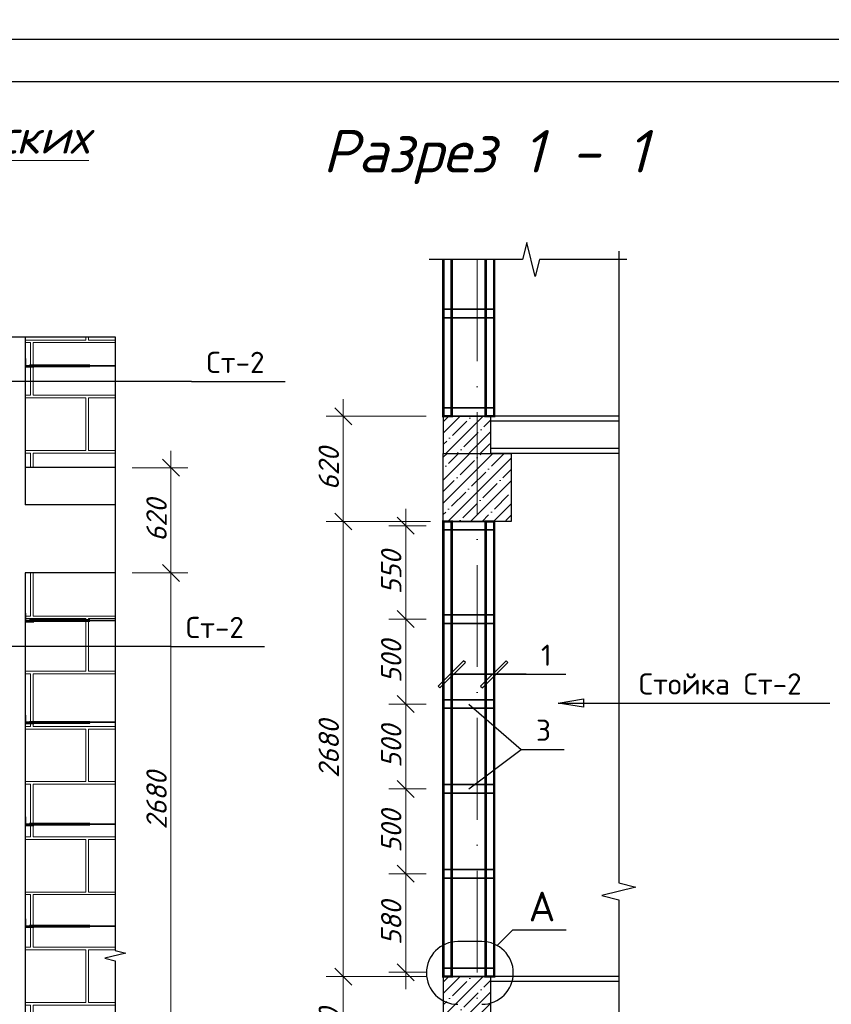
# Model space of a CAD drawing. Header units: millimetres. Extents: x 363306 to 7757304, y 1022887 to 1207196.
# Tile 333 of 656: x 1428576 to 1438134, y 1077308 to 1088906. Entities that reach past the tile are written whole.
import ezdxf

# ---------------------------------------------------------------- set-up
doc = ezdxf.new("R2010")
doc.units = ezdxf.units.MM
doc.linetypes.add('ACAD_ISO10W100', pattern=[18, 12, -3, 0, -3])
for name, color, linetype, lineweight in [('.', 7, 'Continuous', 15), ('Сечения', 1, 'Continuous', 30), ('Я-1', 7, 'Continuous', 20)]:
    doc.layers.add(name, color=color, linetype=linetype, lineweight=lineweight)
for name, color, linetype in [('0 @ 100', 7, 'Continuous'), ('kcd_tx', 7, 'Continuous'), ('O3SAD', 1, 'Continuous'), ('Штрих', 7, 'Continuous')]:
    doc.layers.add(name, color=color, linetype=linetype)
doc.styles.add('Arial', font='arial.ttf')
doc.styles.add('iso', font='isocpeur.TTF')
doc.styles.add('ISOCPEUR', font='isocpeur.TTF')
doc.styles.get("Standard").update_dxf_attribs({"font": 'isocpeui.ttf'})
doc.styles.add('ГОСТ 2.304', font='isocpeui.ttf')
doc.dimstyles.new('Санжар', dxfattribs={"dimtxt": 240, "dimasz": 200, "dimexe": 200, "dimexo": 200, "dimgap": 50, "dimtad": 1, "dimdec": 0, "dimtxsty": 'Standard', "dimblk": 'OBLIQUE', "dimcen": 2.5, "dimdle": 200, "dimclrd": 152, "dimclre": 152, "dimclrt": 152, "dimadec": 0, "dimazin": 0, "dimtfac": 1, "dimtdec": 0, "dimtmove": 0, "dimatfit": 3, "dimldrblk": 'OBLIQUE', "dimfxl": 0, "dimlwd": 0, "dimlwe": 0, "dimarcsym": 0})

# ---------------------------------------------------------------- blocks, each defined once
blk = doc.blocks.new('_Oblique')
at = {"color": 0, "linetype": 'ByBlock', "lineweight": -2}
blk.add_line((-0.5, -0.5), (0.5, 0.5), dxfattribs=at)
blk = doc.blocks.new('*D1241')
at = {"layer": 'Defpoints', "color": 0, "lineweight": 25, "transparency": 16777216}
for p in [(1429702, 1082389), (1430358, 1082389), (1429702, 1077029)]:
    blk.add_point(p, dxfattribs=at)
at = {"layer": 'kcd_tx', "lineweight": 0, "transparency": 16777216}
for p, q in [((1430358, 1076829), (1430358, 1082589)), ((1429902, 1082389), (1430558, 1082389)), ((1429902, 1077029), (1430558, 1077029))]:
    blk.add_line(p, q, dxfattribs=at)
at = {"layer": 'kcd_tx', "lineweight": 0, "transparency": 16777216, "xscale": 200, "yscale": 200, "zscale": 200}
for p, rotation in [((1430358, 1082389), 90), ((1430358, 1077029), 270)]:
    blk.add_blockref('_Oblique', p, dxfattribs=dict(at, rotation=rotation))
at = {"layer": 'kcd_tx', "lineweight": 30, "transparency": 16777216, "insert": (1430188, 1079709), "char_height": 240, "attachment_point": 5, "rotation": 90, "bg_fill": 3, "box_fill_scale": 1.1, "bg_fill_color": 256, "bg_fill_true_color": 13158600, "bg_fill_transparency": 0}
blk.add_mtext('2680', dxfattribs=at)
blk = doc.blocks.new('*D1242')
at = {"layer": 'Defpoints', "color": 0, "lineweight": 25, "transparency": 16777216}
for p in [(1429702, 1083629), (1430358, 1083629), (1429702, 1082389)]:
    blk.add_point(p, dxfattribs=at)
at = {"layer": 'kcd_tx', "lineweight": 0, "transparency": 16777216}
for p, q in [((1430358, 1082189), (1430358, 1083829)), ((1429902, 1083629), (1430558, 1083629)), ((1429902, 1082389), (1430558, 1082389))]:
    blk.add_line(p, q, dxfattribs=at)
at = {"layer": 'kcd_tx', "lineweight": 0, "transparency": 16777216, "xscale": 200, "yscale": 200, "zscale": 200}
for p, rotation in [((1430358, 1083629), 90), ((1430358, 1082389), 270)]:
    blk.add_blockref('_Oblique', p, dxfattribs=dict(at, rotation=rotation))
at = {"layer": 'kcd_tx', "lineweight": 30, "transparency": 16777216, "insert": (1430188, 1083009), "char_height": 240, "attachment_point": 5, "rotation": 90, "bg_fill": 3, "box_fill_scale": 1.1, "bg_fill_color": 256, "bg_fill_true_color": 13158600, "bg_fill_transparency": 0}
blk.add_mtext('620', dxfattribs=at)
blk = doc.blocks.new('*D1259')
at = {"layer": 'Defpoints', "color": 0, "lineweight": 25, "transparency": 16777216}
for p in [(1433122, 1078845), (1433565, 1078845), (1433565, 1077685)]:
    blk.add_point(p, dxfattribs=at)
at = {"layer": 'kcd_tx', "lineweight": 0, "transparency": 16777216}
for p, q in [((1433122, 1077485), (1433122, 1079045)), ((1433365, 1078845), (1432922, 1078845)), ((1433365, 1077685), (1432922, 1077685))]:
    blk.add_line(p, q, dxfattribs=at)
at = {"layer": 'kcd_tx', "lineweight": 0, "transparency": 16777216, "xscale": 200, "yscale": 200, "zscale": 200}
for p, rotation in [((1433122, 1078845), 90), ((1433122, 1077685), 270)]:
    blk.add_blockref('_Oblique', p, dxfattribs=dict(at, rotation=rotation))
at = {"layer": 'kcd_tx', "lineweight": 30, "transparency": 16777216, "insert": (1432952, 1078265), "char_height": 240, "attachment_point": 5, "rotation": 90, "bg_fill": 3, "box_fill_scale": 1.1, "bg_fill_color": 256, "bg_fill_true_color": 13158600, "bg_fill_transparency": 0}
blk.add_mtext('580', dxfattribs=at)
blk = doc.blocks.new('*D1260')
at = {"layer": 'Defpoints', "color": 0, "lineweight": 25, "transparency": 16777216}
for p in [(1433122, 1079845), (1433565, 1079845), (1433565, 1078845)]:
    blk.add_point(p, dxfattribs=at)
at = {"layer": 'kcd_tx', "lineweight": 0, "transparency": 16777216}
for p, q in [((1433122, 1078645), (1433122, 1080045)), ((1433365, 1079845), (1432922, 1079845)), ((1433365, 1078845), (1432922, 1078845))]:
    blk.add_line(p, q, dxfattribs=at)
at = {"layer": 'kcd_tx', "lineweight": 0, "transparency": 16777216, "xscale": 200, "yscale": 200, "zscale": 200}
for p, rotation in [((1433122, 1079845), 90), ((1433122, 1078845), 270)]:
    blk.add_blockref('_Oblique', p, dxfattribs=dict(at, rotation=rotation))
at = {"layer": 'kcd_tx', "lineweight": 30, "transparency": 16777216, "insert": (1432952, 1079345), "char_height": 240, "attachment_point": 5, "rotation": 90, "bg_fill": 3, "box_fill_scale": 1.1, "bg_fill_color": 256, "bg_fill_true_color": 13158600, "bg_fill_transparency": 0}
blk.add_mtext('500', dxfattribs=at)
blk = doc.blocks.new('*D1261')
at = {"layer": 'Defpoints', "color": 0, "lineweight": 25, "transparency": 16777216}
for p in [(1433122, 1080845), (1433565, 1080845), (1433565, 1079845)]:
    blk.add_point(p, dxfattribs=at)
at = {"layer": 'kcd_tx', "lineweight": 0, "transparency": 16777216}
for p, q in [((1433122, 1079645), (1433122, 1081045)), ((1433365, 1080845), (1432922, 1080845)), ((1433365, 1079845), (1432922, 1079845))]:
    blk.add_line(p, q, dxfattribs=at)
at = {"layer": 'kcd_tx', "lineweight": 0, "transparency": 16777216, "xscale": 200, "yscale": 200, "zscale": 200}
for p, rotation in [((1433122, 1080845), 90), ((1433122, 1079845), 270)]:
    blk.add_blockref('_Oblique', p, dxfattribs=dict(at, rotation=rotation))
at = {"layer": 'kcd_tx', "lineweight": 30, "transparency": 16777216, "insert": (1432952, 1080345), "char_height": 240, "attachment_point": 5, "rotation": 90, "bg_fill": 3, "box_fill_scale": 1.1, "bg_fill_color": 256, "bg_fill_true_color": 13158600, "bg_fill_transparency": 0}
blk.add_mtext('500', dxfattribs=at)
blk = doc.blocks.new('*D1262')
at = {"layer": 'Defpoints', "color": 0, "lineweight": 25, "transparency": 16777216}
for p in [(1433122, 1081845), (1433565, 1081845), (1433565, 1080845)]:
    blk.add_point(p, dxfattribs=at)
at = {"layer": 'kcd_tx', "lineweight": 0, "transparency": 16777216}
for p, q in [((1433122, 1080645), (1433122, 1082045)), ((1433365, 1081845), (1432922, 1081845)), ((1433365, 1080845), (1432922, 1080845))]:
    blk.add_line(p, q, dxfattribs=at)
at = {"layer": 'kcd_tx', "lineweight": 0, "transparency": 16777216, "xscale": 200, "yscale": 200, "zscale": 200}
for p, rotation in [((1433122, 1081845), 90), ((1433122, 1080845), 270)]:
    blk.add_blockref('_Oblique', p, dxfattribs=dict(at, rotation=rotation))
at = {"layer": 'kcd_tx', "lineweight": 30, "transparency": 16777216, "insert": (1432952, 1081345), "char_height": 240, "attachment_point": 5, "rotation": 90, "bg_fill": 3, "box_fill_scale": 1.1, "bg_fill_color": 256, "bg_fill_true_color": 13158600, "bg_fill_transparency": 0}
blk.add_mtext('500', dxfattribs=at)
blk = doc.blocks.new('*D1263')
at = {"layer": 'Defpoints', "color": 0, "lineweight": 25, "transparency": 16777216}
for p in [(1433122, 1082945), (1433565, 1082945), (1433565, 1081845)]:
    blk.add_point(p, dxfattribs=at)
at = {"layer": 'kcd_tx', "lineweight": 0, "transparency": 16777216}
for p, q in [((1433122, 1081645), (1433122, 1083145)), ((1433365, 1082945), (1432922, 1082945)), ((1433365, 1081845), (1432922, 1081845))]:
    blk.add_line(p, q, dxfattribs=at)
at = {"layer": 'kcd_tx', "lineweight": 0, "transparency": 16777216, "xscale": 200, "yscale": 200, "zscale": 200}
for p, rotation in [((1433122, 1082945), 90), ((1433122, 1081845), 270)]:
    blk.add_blockref('_Oblique', p, dxfattribs=dict(at, rotation=rotation))
at = {"layer": 'kcd_tx', "lineweight": 30, "transparency": 16777216, "insert": (1432952, 1082395), "char_height": 240, "attachment_point": 5, "rotation": 90, "bg_fill": 3, "box_fill_scale": 1.1, "bg_fill_color": 256, "bg_fill_true_color": 13158600, "bg_fill_transparency": 0}
blk.add_mtext('550', dxfattribs=at)
blk = doc.blocks.new('*D1265')
at = {"layer": 'Defpoints', "color": 0, "lineweight": 25, "transparency": 16777216}
for p in [(1432386, 1077635), (1433565, 1077635), (1433565, 1076395)]:
    blk.add_point(p, dxfattribs=at)
at = {"layer": 'kcd_tx', "lineweight": 0, "transparency": 16777216}
for p, q in [((1432386, 1076195), (1432386, 1077835)), ((1433365, 1077635), (1432186, 1077635)), ((1433365, 1076395), (1432186, 1076395))]:
    blk.add_line(p, q, dxfattribs=at)
at = {"layer": 'kcd_tx', "lineweight": 0, "transparency": 16777216, "xscale": 200, "yscale": 200, "zscale": 200}
for p, rotation in [((1432386, 1077635), 90), ((1432386, 1076395), 270)]:
    blk.add_blockref('_Oblique', p, dxfattribs=dict(at, rotation=rotation))
at = {"layer": 'kcd_tx', "lineweight": 30, "transparency": 16777216, "insert": (1432216, 1077015), "char_height": 240, "attachment_point": 5, "rotation": 90, "bg_fill": 3, "box_fill_scale": 1.1, "bg_fill_color": 256, "bg_fill_true_color": 13158600, "bg_fill_transparency": 0}
blk.add_mtext('620', dxfattribs=at)
blk = doc.blocks.new('*D1266')
at = {"layer": 'Defpoints', "color": 0, "lineweight": 25, "transparency": 16777216}
for p in [(1432386, 1082995), (1433615, 1082995), (1433565, 1077635)]:
    blk.add_point(p, dxfattribs=at)
at = {"layer": 'kcd_tx', "lineweight": 0, "transparency": 16777216}
for p, q in [((1432386, 1077435), (1432386, 1083195)), ((1433415, 1082995), (1432186, 1082995)), ((1433365, 1077635), (1432186, 1077635))]:
    blk.add_line(p, q, dxfattribs=at)
at = {"layer": 'kcd_tx', "lineweight": 0, "transparency": 16777216, "xscale": 200, "yscale": 200, "zscale": 200}
for p, rotation in [((1432386, 1082995), 90), ((1432386, 1077635), 270)]:
    blk.add_blockref('_Oblique', p, dxfattribs=dict(at, rotation=rotation))
at = {"layer": 'kcd_tx', "lineweight": 30, "transparency": 16777216, "insert": (1432216, 1080315), "char_height": 240, "attachment_point": 5, "rotation": 90, "bg_fill": 3, "box_fill_scale": 1.1, "bg_fill_color": 256, "bg_fill_true_color": 13158600, "bg_fill_transparency": 0}
blk.add_mtext('2680', dxfattribs=at)
blk = doc.blocks.new('*D1267')
at = {"layer": 'Defpoints', "color": 0, "lineweight": 25, "transparency": 16777216}
for p in [(1432386, 1084235), (1433565, 1084235), (1433615, 1082995)]:
    blk.add_point(p, dxfattribs=at)
at = {"layer": 'kcd_tx', "lineweight": 0, "transparency": 16777216}
for p, q in [((1432386, 1082795), (1432386, 1084435)), ((1433365, 1084235), (1432186, 1084235)), ((1433415, 1082995), (1432186, 1082995))]:
    blk.add_line(p, q, dxfattribs=at)
at = {"layer": 'kcd_tx', "lineweight": 0, "transparency": 16777216, "xscale": 200, "yscale": 200, "zscale": 200}
for p, rotation in [((1432386, 1084235), 90), ((1432386, 1082995), 270)]:
    blk.add_blockref('_Oblique', p, dxfattribs=dict(at, rotation=rotation))
at = {"layer": 'kcd_tx', "lineweight": 30, "transparency": 16777216, "insert": (1432216, 1083615), "char_height": 240, "attachment_point": 5, "rotation": 90, "bg_fill": 3, "box_fill_scale": 1.1, "bg_fill_color": 256, "bg_fill_true_color": 13158600, "bg_fill_transparency": 0}
blk.add_mtext('620', dxfattribs=at)
blk = doc.blocks.new('rtge')
at = {"lineweight": 9}
h = blk.add_hatch(color=256, dxfattribs=at)
edge = h.paths.add_edge_path()
edge.add_line((1079764, 1819361), (1079764, 1819369))
edge.add_arc((1079763, 1819360), 9.14, 84.345, 185.655)
edge.add_line((1079754, 1819359), (1079762, 1819359))
edge.add_line((1079762, 1819359), (1079764, 1819361))
at = {"color": 146, "lineweight": 30}
for p, q in [((1079716, 1819453), (1079714, 1819453)), ((1079714, 1819453), (1079714, 1819353)), ((1079720, 1819370), (1079720, 1819450)), ((1079714, 1819353), (1079814, 1819353)), ((1079810, 1819359), (1079731, 1819359)), ((1079814, 1819356), (1079814, 1819353))]:
    blk.add_line(p, q, dxfattribs=at)
at = {"lineweight": 9}
blk.add_lwpolyline([(1079764, 1819361), (1079764, 1819369, 0.473285), (1079754, 1819359), (1079762, 1819359), (1079764, 1819361)], format="xyb", dxfattribs=at)
at = {"color": 5, "lineweight": 30}
blk.add_lwpolyline([(1080472, 1819375), (1079764, 1819375), (1079764, 1819359), (1080472, 1819359)], close=True, dxfattribs=at)
at = {"color": 146, "lineweight": 30}
for centre, radius, start, end in [((1079716, 1819450), 3.6, 0, 90), ((1079731, 1819370), 11, 180, 270), ((1079810, 1819356), 3.6, 0, 90)]:
    blk.add_arc(centre, radius, start, end, dxfattribs=at)

msp = doc.modelspace()

# ---------------------------------------------------------------- hatches: boundary and pattern name
at = {"layer": '.', "lineweight": 0, "true_color": 0xcd6928, "transparency": 33554687}
h = msp.add_hatch(dxfattribs=at)
h.set_pattern_fill('AR-B816C', color=32, scale=3.2)
h.set_pattern_definition([(0, (-666988.7, -2441150.13), (650.24, 650.24), [1270, -30.48]), (0, (-667638.95, -2441119.65), (650.24, 650.24), [1270, -30.48]), (90, (-666988.7, -2441150.13), (-650.24, 650.24), [-680.72, 619.76]), (90, (-667019.2, -2441150.13), (-650.24, 650.24), [-680.72, 619.76])])
h.paths.add_polyline_path([(1427839.857, 1075789.436), (1426239.857, 1075789.436), (1426239.857, 1072389.436), (1423439.857, 1072389.436), (1423439.857, 1075789.436), (1421839.857, 1075789.436), (1421839.857, 1070589.436), (1427839.857, 1070589.436)])
h.paths.add_polyline_path([(1428639.857, 1070589.436), (1429702.453, 1070589.436), (1429702.453, 1075789.436), (1428639.857, 1075789.436)])
h.paths.add_polyline_path([(1428639.857, 1077029.436), (1429702.453, 1077029.436), (1429702.453, 1077818.303), (1429577.453, 1077849.553), (1429827.453, 1077912.053), (1429702.453, 1077943.303), (1429702.453, 1082389.436), (1428639.857, 1082389.436)])
h.paths.add_polyline_path([(1426239.857, 1078989.436), (1423439.857, 1078989.436), (1423439.857, 1082389.436), (1421839.857, 1082389.436), (1421839.857, 1077029.436), (1427839.857, 1077029.436), (1427839.857, 1082389.436), (1426239.857, 1082389.436)])
h.paths.add_polyline_path([(1421039.857, 1082389.436), (1419977.262, 1082389.436), (1419977.262, 1077943.303), (1420102.262, 1077912.053), (1419852.262, 1077849.553), (1419977.262, 1077818.303), (1419977.262, 1077029.436), (1421039.857, 1077029.436)])
h.paths.add_polyline_path([(1421039.857, 1075789.436), (1419977.262, 1075789.436), (1419977.262, 1070589.436), (1421039.857, 1070589.436)])
h.paths.add_polyline_path([(1421039.857, 1085172.169), (1419977.262, 1085172.169), (1419977.262, 1083629.436), (1421039.857, 1083629.436)])
h.paths.add_polyline_path([(1423439.857, 1085172.169), (1421839.857, 1085172.169), (1421839.857, 1083629.436), (1423439.857, 1083629.436)])
h.paths.add_polyline_path([(1426239.857, 1083629.436), (1427839.857, 1083629.436), (1427839.857, 1085172.169), (1426239.857, 1085172.169)])
h.paths.add_polyline_path([(1428639.857, 1083629.436), (1429702.453, 1083629.436), (1429702.453, 1085172.169), (1428639.857, 1085172.169)])
at = {"layer": 'Штрих', "lineweight": 9, "ltscale": 100}
h = msp.add_hatch(dxfattribs=at)
h.set_pattern_fill('ANSI35', color=252, scale=30, style=0)
h.set_pattern_definition([(45, (337554.63, -740722.88), (-134.703842, 134.703842), []), (45, (337689.33, -740722.88), (-134.703842, 134.703842), [238.125, -47.625, 0, -47.625])])
h.paths.add_polyline_path([(1433964.683, 1084235.224), (1433564.683, 1084235.224), (1433564.683, 1083795.224), (1433964.683, 1083795.224)])
h.paths.add_polyline_path([(1434124.683, 1084235.224), (1433964.683, 1084235.224), (1433964.683, 1083795.224), (1434124.683, 1083795.224)])
h = msp.add_hatch(dxfattribs=at)
h.set_pattern_fill('ANSI35', color=252, scale=30, style=0)
h.set_pattern_definition([(45, (1015035.1, 365909.53), (-134.70384, 134.70384), []), (45, (1015169.81, 365909.53), (-134.70384, 134.70384), [238.125, -47.625, 0, -47.625])])
h.paths.add_polyline_path([(1434364.683, 1082995.224), (1434364.683, 1083795.224), (1433564.683, 1083795.224), (1433564.683, 1082995.224)])
h = msp.add_hatch(dxfattribs=at)
h.set_pattern_fill('ANSI35', color=252, scale=30, style=0)
h.set_pattern_definition([(45, (337554.63, -747322.88), (-134.703842, 134.703842), []), (45, (337689.33, -747322.88), (-134.703842, 134.703842), [238.125, -47.625, 0, -47.625])])
h.paths.add_polyline_path([(1433564.683, 1077195.224), (1433964.683, 1077195.224), (1433964.683, 1077635.224), (1433564.683, 1077635.224)])
h.paths.add_polyline_path([(1434124.683, 1077635.224), (1433964.683, 1077635.224), (1433964.683, 1077195.224), (1434124.683, 1077195.224)])

# ---------------------------------------------------------------- linework, layer by layer
at = {"color": 1, "linetype": 'ACAD_ISO10W100', "lineweight": 9, "ltscale": 100}
msp.add_line((1433964.683, 1086081.839), (1433964.683, 1069959.967), dxfattribs=at)
at = {"color": 18, "lineweight": 30, "true_color": 0x000000}
for p, q in [((1428639.857, 1085172.169), (1428639.857, 1083189.436)), ((1435632.923, 1084235.224), (1434124.683, 1084235.224)), ((1435632.923, 1084175.224), (1434124.683, 1084175.224)), ((1435632.923, 1083855.224), (1434124.683, 1083855.224)), ((1435632.923, 1083795.224), (1434124.683, 1083795.224)), ((1429702.453, 1083629.436), (1428639.857, 1083629.436)), ((1429702.453, 1083189.436), (1428639.857, 1083189.436)), ((1429702.453, 1082389.436), (1428639.857, 1082389.436)), ((1428639.857, 1082389.436), (1428639.857, 1076589.436)), ((1435632.923, 1077635.224), (1434124.683, 1077635.224)), ((1435632.923, 1077575.224), (1434124.683, 1077575.224))]:
    msp.add_line(p, q, dxfattribs=at)
at = {"color": 96, "lineweight": 35, "ltscale": 10}
for p, q in [((1429702.453, 1084829.436), (1428639.857, 1084829.436)), ((1429702.453, 1081829.436), (1428639.857, 1081829.436)), ((1429702.453, 1080629.436), (1428639.857, 1080629.436)), ((1429702.453, 1079429.436), (1428639.857, 1079429.436)), ((1429702.453, 1078229.436), (1428639.857, 1078229.436))]:
    msp.add_line(p, q, dxfattribs=at)
at = {"lineweight": 25, "ltscale": 100}
for p, q in [((1433825.29, 1081334.385), (1433804.077, 1081355.598)), ((1433825.29, 1081334.385), (1433804.077, 1081355.598)), ((1434304.077, 1081355.598), (1434004.077, 1081055.598)), ((1434304.077, 1081355.598), (1434004.077, 1081055.598)), ((1434025.29, 1081034.385), (1434325.29, 1081334.385)), ((1434025.29, 1081034.385), (1434325.29, 1081334.385)), ((1434325.29, 1081334.385), (1434304.077, 1081355.598)), ((1434325.29, 1081334.385), (1434304.077, 1081355.598)), ((1434004.077, 1081055.598), (1434025.29, 1081034.385)), ((1434004.077, 1081055.598), (1434025.29, 1081034.385)), ((1434916.001, 1080856.483), (1435216.452, 1080906.761)), ((1435216.452, 1080806.205), (1434916.001, 1080856.483)), ((1435216.452, 1080906.761), (1435216.452, 1080806.205))]:
    msp.add_line(p, q, dxfattribs=at)
at = {"linetype": 'Continuous', "ltscale": 40}
for points in [[(1434548.803, 1086281.839), (1434498.803, 1086081.839)], [(1434648.803, 1085881.839), (1434548.803, 1086281.839)], [(1435632.923, 1086181.018), (1435632.923, 1078738.532)], [(1434498.803, 1086081.839), (1433399.751, 1086081.839)], [(1434698.803, 1086081.839), (1434648.803, 1085881.839)], [(1435724.486, 1086081.839), (1434698.803, 1086081.839)], [(1435832.923, 1078688.532), (1435432.923, 1078588.532)], [(1435632.923, 1078738.532), (1435832.923, 1078688.532)], [(1435432.923, 1078588.532), (1435632.923, 1078538.532)], [(1435632.923, 1078538.532), (1435632.923, 1071035.078)]]:
    msp.add_lwpolyline(points, dxfattribs=at)
at = {"color": 251, "lineweight": 0, "true_color": 0x636466, "const_width": 30}
for points in [[(1433664.683, 1086081.839), (1433664.683, 1084235.224), (1433564.683, 1084235.224), (1433564.683, 1086081.839)], [(1434164.683, 1086081.839), (1434164.683, 1084235.224), (1434064.683, 1084235.224), (1434064.683, 1086081.839)]]:
    msp.add_lwpolyline(points, dxfattribs=at)
at = {"linetype": 'Continuous', "ltscale": 25}
msp.add_lwpolyline([(1424902.357, 1085172.169), (1429702.453, 1085172.169)], dxfattribs=at)
at = {"color": 219, "lineweight": 25, "ltscale": 100, "true_color": 0x642165}
for points in [[(1430600.885, 1084644.301), (1423700.699, 1084644.301)], [(1430600.885, 1084644.301), (1431703.537, 1084644.301)]]:
    msp.add_lwpolyline(points, dxfattribs=at)
at = {"color": 18, "lineweight": 30, "true_color": 0x000000}
for points in [[(1433564.683, 1083795.224), (1434124.683, 1083795.224), (1434124.683, 1084235.224), (1433564.683, 1084235.224)], [(1433564.683, 1083795.224), (1434364.683, 1083795.224), (1434364.683, 1082995.224), (1433564.683, 1082995.224)], [(1433564.683, 1077195.224), (1434124.683, 1077195.224), (1434124.683, 1077635.224), (1433564.683, 1077635.224)]]:
    msp.add_lwpolyline(points, close=True, dxfattribs=at)
at = {"color": 244, "lineweight": 0, "true_color": 0x991b1e, "const_width": 30}
for points in [[(1433564.683, 1082995.224), (1433664.683, 1082995.224), (1433664.683, 1077635.224), (1433564.683, 1077635.224)], [(1434064.683, 1082995.224), (1434164.683, 1082995.224), (1434164.683, 1077635.224), (1434064.683, 1077635.224)]]:
    msp.add_lwpolyline(points, close=True, dxfattribs=at)
at = {"lineweight": 25, "ltscale": 100}
for points in [[(1434164.683, 1081194.991), (1434540.284, 1081194.991)], [(1434540.284, 1081194.991), (1435006.951, 1081194.991)], [(1433864.683, 1080845.224), (1434482.027, 1080311.073)], [(1434916.001, 1080856.483), (1435692.791, 1080856.483)], [(1435692.791, 1080856.483), (1438115.708, 1080856.483)], [(1433864.683, 1079845.224), (1434482.027, 1080311.073)], [(1434482.027, 1080311.073), (1434989.035, 1080311.073)], [(1434200.334, 1077999.669), (1434385.252, 1078184.587)], [(1434385.252, 1078184.587), (1435011.389, 1078184.587)], [(1434020.088, 1078046.624), (1433735.638, 1078046.624)]]:
    msp.add_lwpolyline(points, dxfattribs=at)
msp.add_arc((1434020.088, 1077677.198), 369.426, 270, 90, dxfattribs=at)
at = {"layer": 'Сечения', "color": 251, "true_color": 0x636466, "const_width": 20}
for points in [[(1433564.683, 1085395.224), (1434164.683, 1085395.224), (1434164.683, 1085495.224), (1433564.683, 1085495.224)], [(1433564.683, 1084235.224), (1434164.683, 1084235.224), (1434164.683, 1084335.224), (1433564.683, 1084335.224)]]:
    msp.add_lwpolyline(points, close=True, dxfattribs=at)
at = {"layer": 'Сечения', "color": 196, "true_color": 0x340872, "const_width": 20}
for points in [[(1433564.683, 1082895.224), (1434164.683, 1082895.224), (1434164.683, 1082995.224), (1433564.683, 1082995.224)], [(1433564.683, 1081795.224), (1434164.683, 1081795.224), (1434164.683, 1081895.224), (1433564.683, 1081895.224)], [(1433564.683, 1080795.224), (1434164.683, 1080795.224), (1434164.683, 1080895.224), (1433564.683, 1080895.224)], [(1433564.683, 1079795.224), (1434164.683, 1079795.224), (1434164.683, 1079895.224), (1433564.683, 1079895.224)], [(1433564.683, 1078795.224), (1434164.683, 1078795.224), (1434164.683, 1078895.224), (1433564.683, 1078895.224)], [(1433564.683, 1077635.224), (1434164.683, 1077635.224), (1434164.683, 1077735.224), (1433564.683, 1077735.224)]]:
    msp.add_lwpolyline(points, close=True, dxfattribs=at)

# ---------------------------------------------------------------- block references
at = {"color": 18, "lineweight": 30, "true_color": 0x000000}
for p in [(348929.096, -734537.944), (348929.096, -737537.944), (348929.096, -738737.944), (348929.096, -739937.944), (348929.096, -741137.944)]:
    msp.add_blockref('rtge', p, dxfattribs=at)

# ---------------------------------------------------------------- texts
at = {"color": 116, "lineweight": 0, "true_color": 0x136734, "insert": (883892.483, 1087785.858), "char_height": 500, "width": 18765.00851, "attachment_point": 1, "style": 'Arial'}
msp.add_mtext('\\pi1602.2;{\\fISOCPEUR|b0|i1|c204|p34;\\L\\C256;\\c0;План ленточного фундамента для перегородки }', dxfattribs=at)
at = {"lineweight": 9, "char_height": 400, "attachment_point": 1, "style": 'iso'}
for s, insert, width in [('\\pi1171.712;Крепежный \\P\\pi762.472;элемент КЭ-1', (1382779.98, 1087540.128), 5098.88054), ('\\pi1764.372;Примерных вид для\\P\\pi488.236;стена монтажа (Газоблок)', (1134531.899, 1087474.922, 0), 9717.00309), ('\\pi1764.372;Примерных вид для\\P\\pi488.236;стена монтажа (Газоблок)', (1179462.79, 1087508.085, 0), 9717.00309), ('\\pi1764.372;Примерных вид для\\P\\pi488.236;стена монтажа (Газоблок)', (1224462.79, 1087508.085, 0), 9717.00309), ('\\pi1764.372;Примерных вид для\\P\\pi488.236;стена монтажа (Газоблок)', (1269531.899, 1087474.922, 0), 9717.00309), ('\\pi457.168;{\\LГоризонтальная} \\P\\pi1088.684;сетка ГС-1', (1375298.56, 1087421.862), 5098.88054), ('\\pi1764.372;{\\fISOCPEUR|b0|i1|c204|p34;Примерных вид для\\P\\pi488.236;стена монтажа (Газоблок)}', (954613.151, 1083015.009), 9717.00309), ('\\pi1764.372;{\\fISOCPEUR|b0|i1|c204|p34;Примерных вид для\\P\\pi488.236;стена монтажа (Газоблок)}', (999613.151, 1083015.009), 9717.00309), ('\\pi1764.372;{\\fISOCPEUR|b0|i1|c204|p34;Примерных вид для\\P\\pi488.236;стена монтажа (Газоблок)}', (1044613.151, 1083015.009), 9717.00309)]:
    msp.add_mtext(s, dxfattribs=dict(at, insert=insert, width=width))
at = {"color": 18, "lineweight": 0, "true_color": 0x000000, "insert": (1431194.663, 1087606.338), "char_height": 500, "width": 5955.4476, "attachment_point": 1}
msp.add_mtext('\\pi951.20865;Разрез 1 - 1', dxfattribs=at)
at = {"lineweight": 25, "ltscale": 100, "attachment_point": 1}
for s, insert, char_height, width in [('\\fISOCPEUR|b0|i0|c0|p34;\\W1.0000000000;\\T1.0000000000;\\o\\lСт-2', (1430775.885, 1084994.301), 250, 850), ('\\fISOCPEUR|b0|i0|c0|p34;\\W1.0000000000;\\T1.0000000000;\\o\\l1', (1434715.284, 1081544.991), 250, 225), ('\\fISOCPEUR|b0|i0|c0|p34;\\W1.0000000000;\\T1.0000000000;\\o\\lСтойка Ст-2', (1435867.791, 1081206.483), 250, 2125), ('\\fISOCPEUR|b0|i0|c0|p34;\\W1.0000000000;\\T1.0000000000;\\o\\l3', (1434657.027, 1080661.073), 250, 275), ('\\fISOCPEUR|b0|i0|c0|p34;\\W1.0000000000;\\T1.0000000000;\\o\\lА', (1434570.252, 1078634.587), 350, 455)]:
    msp.add_mtext(s, dxfattribs=dict(at, insert=insert, char_height=char_height, width=width))
at = {"layer": '0 @ 100', "color": 7, "insert": (761996.908, 1075986.433), "char_height": 318.940213, "width": 19697.5359, "attachment_point": 4, "style": 'ГОСТ 2.304'}
msp.add_mtext('\\pi5457.36288;{\\fISOCPEUR|b1|i1|c204|p34;Характеристика участка строительства:\\P\\pi0;\\P}Расчетная зимняя температура воздух 15 °С.\\PСкоростной напор ветра   - 38кг/м2.\\PВес снегового покрова    - 50кг/м2.\\PКлассификация зданий по функциональной пожарной опасности - Ф 4.1 \\PКоэффициент надежности по назначению - 0.95\\P\\P^IПроектом разработано подъёмник для мало мобильных граждан населения грузоподъемностью 250 кг. скоростью 0,25 см/с. Двери шахт подъёмника противопожарные с пределом огнестойкости El 30. Подъёмники оборудованы кабинами габаритами 1500х1500 мм, ширина дверей кабины обеспечивает проезд инвалидной коляски. Для экстренных случаев подъёмник оснащен дополнительным аккумулятором и механическим спуском для безопасного спуска пассажира в нулевую отметку. Так же в дверях подъёмника установлены замки датчики которые открываются с ключевыми картами, чтобы открыть двери подъёмника.\\P^IС внешней и внутренней стороны наружных стен предусмотрено обшивка из аквапанелей толщиной 12,5мм с утеплением из минераловатной ваты на кварцевой основе, А =0,040 Вт/мС, толщиной 100мм. (по теплотехническому расчету). Наружная отделка из органическое стекло.\\P^IПодрядчик обязан предоставить заказчику сертификаты соответствия и пожарной безопасности на фасадную систему и все применяемые в данной системе материалы и изделия.\\PКонструкции, изделия и материалы применены по действующим стандартам, ТУ, сертификатам. На путях эвакуации используются отделочные материалы, соответствующие требованиям п. 5.25 ШНК 2.01.02-04.\\PОтделка стен с внутренней стороны окраска водоэмульсионными красками светлых тонов. Во внутренней и наружной отделке использованы современные отделочные материалы используемые на территории Республики Узбекистан.\\P^IКрыша - скатная из металлических профилированных листов с полимерными покрытиями с обеих сторон толщ.0,55мм по металлическим конструкциям.\\P^IПо периметру наружных стен устраивается бетонная отмостка. Бетон кл.В 7,5 шириной 1000 мм, толщиной 50 мм по гравийному основанию толщиной 100 мм -150 мм.\\P^IВсе строительно-монтажные работы вести согласно указаний соответствующих строительных норм и проекта производства работ (П.П.Р.) на основании ШНК 3.01.01 - 03 и КМК 3.01.02 - 00.', dxfattribs=at)
at = {"layer": 'Я-1', "color": 0, "lineweight": 0, "ltscale": 500, "insert": (1425261.224, 1087728.694), "char_height": 400, "width": 10169.26616, "attachment_point": 2, "style": 'ISOCPEUR'}
msp.add_mtext('{\\fISOCPEUR|b0|i1|c204|p34;\\LСхема крепления металлических Стойка Ст-1,2}', dxfattribs=at)

# ---------------------------------------------------------------- next in the draw order: dimensions: what is measured, and where the dimension line sits
at = {"layer": 'kcd_tx', "color": 18, "lineweight": 30, "true_color": 0x000000}
for base, p1, p2, override, picture, middle in [((1430358.417, 1082389.436), (1429702.453, 1077029.436), (1429702.453, 1082389.436), {"dimlfac": 0.5, "dimclrd": 256, "dimclre": 256, "dimclrt": 256, "dimfxl": 0.18, "dimtfill": 1, "dimarcsym": 2}, '*D1241', (1430188.417, 1079709.436)), ((1433121.696, 1078845.224), (1433564.683, 1077685.224), (1433564.683, 1078845.224), {"dimlfac": 0.5, "dimclrd": 256, "dimclre": 256, "dimclrt": 256, "dimtmove": 1, "dimfxl": 0.18, "dimtfill": 1, "dimarcsym": 2}, '*D1259', (1432951.696, 1078265.224))]:
    dim = msp.add_linear_dim(base=base, p1=p1, p2=p2, angle=90, dimstyle='Санжар', override=override, dxfattribs=at)
    dim.commit()
    dim.dimension.update_dxf_attribs({"geometry": picture, "text_midpoint": middle})

# ---------------------------------------------------------------- next in the draw order: linework, layer by layer
at = {"color": 219, "lineweight": 25, "ltscale": 100, "true_color": 0x642165}
for points in [[(1430358.417, 1081521.691), (1423700.699, 1081521.691)], [(1430358.417, 1081521.691), (1431461.069, 1081521.691)]]:
    msp.add_lwpolyline(points, dxfattribs=at)
at = {"linetype": 'Continuous', "ltscale": 25}
for points in [[(1429827.453, 1077912.053), (1429577.453, 1077849.553)], [(1429577.453, 1077849.553), (1429702.453, 1077818.303)], [(1429702.453, 1077943.303), (1429827.453, 1077912.053)], [(1429702.453, 1077818.303), (1429702.453, 1070360.794)]]:
    msp.add_lwpolyline(points, dxfattribs=at)

# ---------------------------------------------------------------- next in the draw order: texts
at = {"lineweight": 25, "ltscale": 100, "insert": (1430533.417, 1081871.691), "char_height": 250, "width": 850, "attachment_point": 1}
msp.add_mtext('\\fISOCPEUR|b0|i0|c0|p34;\\W1.0000000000;\\T1.0000000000;\\o\\lСт-2', dxfattribs=at)

# ---------------------------------------------------------------- next in the draw order: dimensions: what is measured, and where the dimension line sits
at = {"layer": 'kcd_tx', "color": 18, "lineweight": 30, "true_color": 0x000000}
for base, p1, p2, override, picture, middle in [((1430358.417, 1083629.436), (1429702.453, 1082389.436), (1429702.453, 1083629.436), {"dimlfac": 0.5, "dimclrd": 256, "dimclre": 256, "dimclrt": 256, "dimfxl": 0.18, "dimtfill": 1, "dimarcsym": 2}, '*D1242', (1430188.417, 1083009.436)), ((1433121.696, 1079845.224), (1433564.683, 1078845.224), (1433564.683, 1079845.224), {"dimlfac": 0.5, "dimclrd": 256, "dimclre": 256, "dimclrt": 256, "dimtmove": 1, "dimfxl": 0.18, "dimtfill": 1, "dimarcsym": 2}, '*D1260', (1432951.696, 1079345.224)), ((1432386.252, 1077635.224), (1433564.683, 1076395.224), (1433564.683, 1077635.224), {"dimlfac": 0.5, "dimclrd": 256, "dimclre": 256, "dimclrt": 256, "dimtmove": 1, "dimfxl": 0.18, "dimtfill": 1, "dimarcsym": 2}, '*D1265', (1432216.252, 1077015.224))]:
    dim = msp.add_linear_dim(base=base, p1=p1, p2=p2, angle=90, dimstyle='Санжар', override=override, dxfattribs=at)
    dim.commit()
    dim.dimension.update_dxf_attribs({"geometry": picture, "text_midpoint": middle})

# ---------------------------------------------------------------- next in the draw order: linework, layer by layer
at = {"linetype": 'Continuous', "ltscale": 25}
msp.add_lwpolyline([(1429702.453, 1085172.169), (1429702.453, 1077943.303)], dxfattribs=at)

# ---------------------------------------------------------------- next in the draw order: dimensions: what is measured, and where the dimension line sits
at = {"layer": 'kcd_tx', "color": 18, "lineweight": 30, "true_color": 0x000000}
dim = msp.add_linear_dim(base=(1433121.696, 1080845.224), p1=(1433564.683, 1079845.224), p2=(1433564.683, 1080845.224), angle=90, dimstyle='Санжар', override={"dimlfac": 0.5, "dimclrd": 256, "dimclre": 256, "dimclrt": 256, "dimtmove": 1, "dimfxl": 0.18, "dimtfill": 1, "dimarcsym": 2}, dxfattribs=at)
dim.commit()
dim.dimension.update_dxf_attribs({"geometry": '*D1261', "text_midpoint": (1432951.696, 1080345.224)})

# ---------------------------------------------------------------- next in the draw order: dimensions: what is measured, and where the dimension line sits
dim = msp.add_linear_dim(base=(1433121.696, 1081845.224), p1=(1433564.683, 1080845.224), p2=(1433564.683, 1081845.224), angle=90, dimstyle='Санжар', override={"dimlfac": 0.5, "dimclrd": 256, "dimclre": 256, "dimclrt": 256, "dimtmove": 1, "dimfxl": 0.18, "dimtfill": 1, "dimarcsym": 2}, dxfattribs=at)
dim.commit()
dim.dimension.update_dxf_attribs({"geometry": '*D1262', "text_midpoint": (1432951.696, 1081345.224)})

# ---------------------------------------------------------------- next in the draw order: dimensions: what is measured, and where the dimension line sits
dim = msp.add_linear_dim(base=(1433121.696, 1082945.224), p1=(1433564.683, 1081845.224), p2=(1433564.683, 1082945.224), angle=90, dimstyle='Санжар', override={"dimlfac": 0.5, "dimclrd": 256, "dimclre": 256, "dimclrt": 256, "dimtmove": 1, "dimfxl": 0.18, "dimtfill": 1, "dimarcsym": 2}, dxfattribs=at)
dim.commit()
dim.dimension.update_dxf_attribs({"geometry": '*D1263', "text_midpoint": (1432951.696, 1082395.224)})

# ---------------------------------------------------------------- next in the draw order: dimensions: what is measured, and where the dimension line sits
dim = msp.add_linear_dim(base=(1432386.252, 1082995.224), p1=(1433564.683, 1077635.224), p2=(1433614.683, 1082995.224), angle=90, dimstyle='Санжар', override={"dimlfac": 0.5, "dimclrd": 256, "dimclre": 256, "dimclrt": 256, "dimtmove": 1, "dimfxl": 0.18, "dimtfill": 1, "dimarcsym": 2}, dxfattribs=at)
dim.commit()
dim.dimension.update_dxf_attribs({"geometry": '*D1266', "text_midpoint": (1432216.252, 1080315.224)})

# ---------------------------------------------------------------- next in the draw order: linework, layer by layer
at = {"lineweight": 25, "ltscale": 100}
for p, q in [((1433804.077, 1081355.598), (1433504.077, 1081055.598)), ((1433804.077, 1081355.598), (1433504.077, 1081055.598)), ((1433525.29, 1081034.385), (1433825.29, 1081334.385)), ((1433525.29, 1081034.385), (1433825.29, 1081334.385)), ((1433504.077, 1081055.598), (1433525.29, 1081034.385)), ((1433504.077, 1081055.598), (1433525.29, 1081034.385))]:
    msp.add_line(p, q, dxfattribs=at)
for points in [[(1433664.683, 1081194.991), (1434540.284, 1081194.991)], [(1434540.284, 1081194.991), (1433664.683, 1081194.991)]]:
    msp.add_lwpolyline(points, dxfattribs=at)
msp.add_arc((1433735.638, 1077677.198), 369.426, 90, 270, dxfattribs=at)

# ---------------------------------------------------------------- next in the draw order: texts
at = {"lineweight": 9, "width": 5098.88054, "attachment_point": 1, "style": 'iso'}
for s, insert, char_height in [('\\pi35.34936;Крепежный элемент КЭ-2 \\P\\pi1192.62209;(шаг 1500 мм)', (1387921.372, 1081851.487), 300), ('\\pi457.168;{\\LГоризонтальная} \\P\\pi1121.108;сетка ГС-2', (1374921.9, 1081456.843), 400)]:
    msp.add_mtext(s, dxfattribs=dict(at, insert=insert, char_height=char_height))

# ---------------------------------------------------------------- next in the draw order: dimensions: what is measured, and where the dimension line sits
at = {"layer": 'kcd_tx', "color": 18, "lineweight": 30, "true_color": 0x000000}
dim = msp.add_linear_dim(base=(1432386.252, 1084235.224), p1=(1433614.683, 1082995.224), p2=(1433564.683, 1084235.224), angle=90, dimstyle='Санжар', override={"dimlfac": 0.5, "dimclrd": 256, "dimclre": 256, "dimclrt": 256, "dimtmove": 1, "dimfxl": 0.18, "dimtfill": 1, "dimarcsym": 2}, dxfattribs=at)
dim.commit()
dim.dimension.update_dxf_attribs({"geometry": '*D1267', "text_midpoint": (1432216.252, 1083615.224)})

# ---------------------------------------------------------------- next in the draw order: linework, layer by layer
at = {"lineweight": 30}
msp.add_lwpolyline([(1417706.348, 1088178.072), (1457206.348, 1088178.072), (1457206.348, 1059478.072), (1417706.348, 1059478.072)], close=True, dxfattribs=at)
at = {"layer": 'O3SAD', "color": 1}
msp.add_lwpolyline([(1415706.348, 1088678.072), (1457706.348, 1088678.072), (1457706.348, 1058978.072), (1415706.348, 1058978.072)], close=True, dxfattribs=at)

doc.saveas('drawing.dxf')
